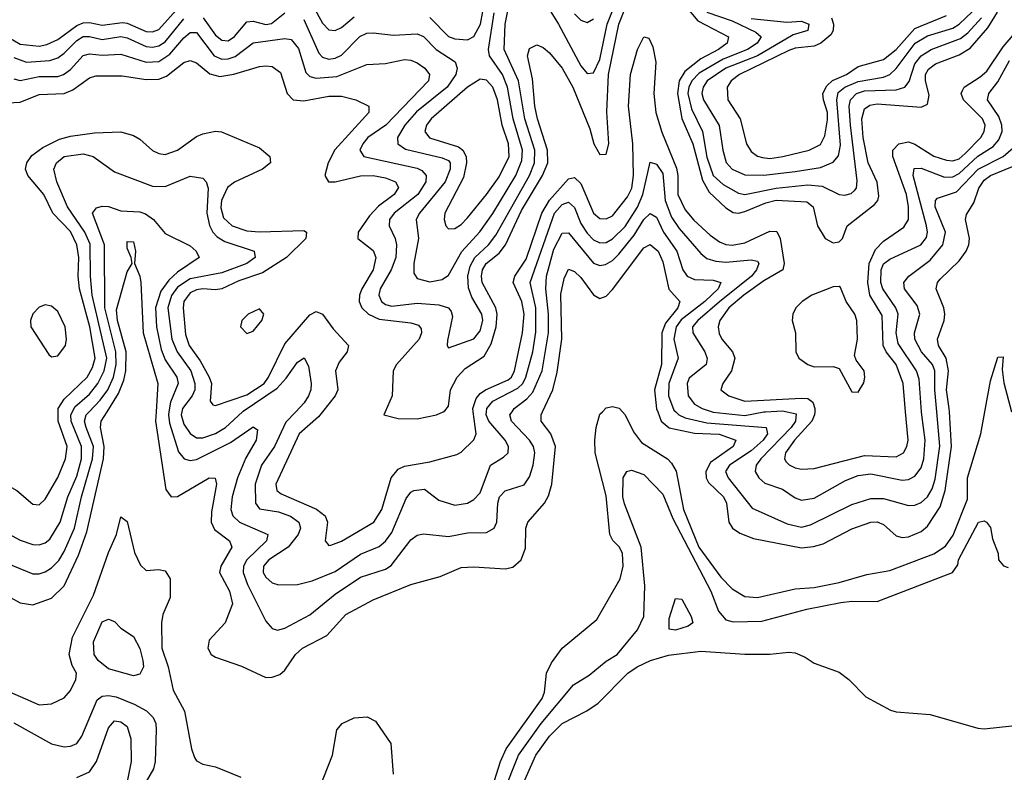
# Model space of a CAD drawing. Header units: inches. Extents: x 501365 to 657855, y 482276 to 547543.
# Tile 455 of 656: x 575229 to 578354, y 518856 to 521244. Entities that reach past the tile are written whole.
import ezdxf

# ---------------------------------------------------------------- set-up
doc = ezdxf.new("R2010")
doc.units = ezdxf.units.IN
doc.header["$MEASUREMENT"] = 0
doc.layers.add('A5571', color=7, linetype='Continuous')
doc.layers.add('A5572', color=7, linetype='Continuous')

msp = doc.modelspace()

# ---------------------------------------------------------------- linework, layer by layer
at = {"layer": 'A5571', "color": 5}
for points, elevation in [([(575121.9, 520000), (575121.4, 519998.6), (575110, 519980.7), (575076.1, 519950), (575084.9, 519930), (575123.1, 519890), (575128.3, 519870), (575125.6, 519830), (575130, 519807.8), (575147.8, 519790), (575219.4, 519750), (575270, 519706.4), (575290, 519704.2), (575310, 519722.2), (575350, 519791.6), (575374.5, 519850), (575379, 519890), (575350.4, 519970), (575350.6, 520000)], 2080), ([(575170, 519527.3), (575270, 519485.5), (575290, 519485.6), (575310, 519492.3), (575330, 519504.2), (575352.5, 519527.5), (575370, 519556), (575402.7, 519630), (575425, 519730), (575460.2, 519850), (575462.4, 519890), (575439.2, 519950), (575434.7, 519970), (575439.5, 519990), (575449.1, 520000)], 2040), ([(575192.7, 519612.7), (575230, 519592.1), (575270, 519578.7), (575290, 519577.6), (575310, 519583.6), (575324.1, 519595.9), (575357, 519650), (575381.5, 519730), (575410, 519795.7), (575425.3, 519850), (575425.3, 519890), (575392, 519970), (575390.6, 519990), (575395.8, 520000)], 2060), ([(575199.7, 519410), (575230, 519393.3), (575270, 519387.1), (575330, 519408.2), (575370, 519447.9), (575414.9, 519545.1), (575441.4, 519618.6), (575495, 519850), (575496.5, 519890), (575484.8, 519950), (575487, 519970), (575505.8, 520000)], 2020), ([(575661.6, 520000), (575659.8, 519970), (575692.9, 519752.9), (575709.6, 519729.6), (575730, 519730.7), (575830, 519790.1), (575849.3, 519789.3), (575853.6, 519770), (575837.9, 519682), (575836.8, 519650), (575846.7, 519626.7), (575894.6, 519590), (575902.1, 519570), (575866.5, 519510), (575863.3, 519490), (575894.6, 519430), (575904.2, 519390), (575880.5, 519330), (575830, 519274.5), (575825.9, 519250), (575836.8, 519230), (575850, 519220.7), (575932.3, 519192.3), (576010, 519157), (576030, 519157.2), (576054, 519166), (576070, 519180.2), (576104.1, 519230), (576126.6, 519250), (576203.7, 519290), (576263.5, 519356.5), (576350, 519403.4), (576470, 519452), (576563.3, 519476.7), (576630, 519505.1), (576670, 519508.1), (576770, 519501.5), (576793.4, 519506.6), (576819.8, 519530), (576833.5, 519566.5), (576835, 519630), (576840.9, 519650), (576894.8, 519710), (576907.4, 519732.6), (576917.6, 519770), (576928.9, 519890), (576914.2, 519930), (576884, 519970), (576883.7, 519990), (576888.3, 520000)], 2020), ([(575702.4, 520000), (575700.7, 519990), (575704, 519964), (575733.1, 519873.1), (575750.8, 519850.8), (575770, 519845.2), (575790, 519848.9), (575897.6, 519902.4), (575970, 519952.4), (575983, 519943), (575978.9, 519910), (575946.4, 519853.6), (575919.4, 519790), (575903, 519730), (575899, 519690), (575905.2, 519670), (575926, 519650), (576015.9, 519610), (576012, 519590), (575949.1, 519530), (575939.1, 519510), (575937.9, 519490), (575952, 519452), (576010, 519335.6), (576030, 519311.5), (576047.2, 519307.2), (576070, 519313.2), (576150, 519354.9), (576230, 519421.3), (576310, 519475.2), (576390, 519500.7), (576408, 519512), (576470, 519593.4), (576490, 519608), (576510, 519612.5), (576590, 519604.5), (576650, 519616), (576710, 519616.3), (576735, 519630), (576743.4, 519650), (576746.2, 519710), (576751.8, 519730), (576770, 519749.4), (576830, 519767.5), (576846.3, 519793.7), (576858.7, 519830), (576863.2, 519870), (576859.4, 519890), (576847, 519910), (576789.1, 519970), (576784, 519990), (576791.2, 520000)], 2040), ([(575743.5, 520000), (575741.5, 519990), (575750, 519961), (575770, 519931), (575790, 519917.5), (575810, 519916.7), (575850, 519930.6), (575882.2, 519950), (575936.3, 520000)], 2060), ([(576105.1, 520000), (576073.6, 519966.4), (576037.4, 519890), (575996, 519830), (575976.1, 519770), (575977, 519710), (575990, 519691.4), (576050, 519681.8), (576088.6, 519668.6), (576114.6, 519650), (576120.3, 519630), (576113, 519610), (576081.1, 519570), (576019.8, 519530), (576002.1, 519510), (576001.4, 519490), (576010, 519474.8), (576030, 519457.3), (576050, 519450.6), (576110, 519451.8), (576156.4, 519463.6), (576230, 519493), (576310, 519547.9), (576370, 519572.2), (576390, 519589.1), (576410, 519616.6), (576455.7, 519724.3), (576470, 519744.5), (576479.8, 519750), (576513.8, 519753.8), (576559.2, 519719.3), (576610, 519703.3), (576650, 519710.1), (576670, 519721.8), (576690, 519742.7), (576723.4, 519830), (576764.6, 519855.4), (576778.8, 519870), (576779.6, 519890), (576769.4, 519910), (576718, 519970), (576709.3, 519990), (576710.3, 520000)], 2060), ([(576189.8, 520000), (576176.5, 519983.5), (576115.8, 519930), (576042, 519770), (576045, 519750), (576059, 519739), (576170.5, 519690.5), (576198.3, 519670), (576205.5, 519650), (576198.3, 519590), (576210, 519575.6), (576216.5, 519576.5), (576250, 519589.2), (576352.6, 519650), (576377.5, 519690), (576408.1, 519790), (576430, 519817.8), (576450, 519827.4), (576530, 519840.6), (576615.6, 519864.4), (576630, 519871.6), (576669.6, 519910.4), (576677.8, 519930), (576668.3, 520000)], 2080), ([(576388.4, 520000), (576384, 519990), (576430, 519978.1), (576490, 519977.8), (576551.8, 519990), (576572.5, 520000)], 2120), ([(576735.1, 518830), (576754.2, 518890), (576773, 518930), (576887.3, 519090), (576894.5, 519110), (576901, 519170), (576916.5, 519203.5), (576950.7, 519250), (577059.9, 519340.1), (577134.7, 519470), (577143.9, 519510), (577142, 519550), (577132.2, 519570), (577110.8, 519590.8), (577101.3, 519610), (577090, 519733), (577055.1, 519870), (577053.6, 519910), (577058.1, 519950), (577070, 519991.8), (577078.1, 520000)], 1980), ([(577141.4, 520000), (577150, 519990.3), (577176.7, 519936.7), (577202.5, 519902.5), (577284.2, 519850), (577297, 519837), (577311.9, 519811.9), (577335.7, 519690), (577384.4, 519570), (577454.5, 519474.5), (577490, 519438), (577530, 519414), (577570, 519410.7), (577690, 519437.4), (577750, 519441.8), (577830, 519457.9), (577917, 519483), (577990, 519496), (578130, 519549.4), (578166.8, 519573.2), (578191.3, 519608.7), (578237.3, 519722.7), (578237.4, 519790), (578278.8, 519930), (578291.8, 520000)], 1980), ([(577253.5, 520000), (577264.7, 519970), (577290, 519948.4), (577370, 519931.6), (577448.3, 519928.3), (577501.9, 519910), (577493.5, 519890), (577421.3, 519838.7), (577406.7, 519810), (577407.6, 519790), (577415.1, 519775.1), (577462.8, 519730), (577471.8, 519710), (577479.4, 519650), (577490.9, 519630), (577514.3, 519614.3), (577557.4, 519597.4), (577710, 519568.2), (577748, 519572), (577779.2, 519580.8), (577870, 519627.9), (577930, 519649.1), (577950, 519650.1), (577970, 519641.8), (578010, 519606.5), (578030, 519600.6), (578050, 519603.2), (578090, 519620.2), (578110, 519636.3), (578150, 519698.1), (578165.5, 519750), (578186.4, 519890), (578179.8, 520000)], 2020), ([(577310.8, 520000), (577321.1, 519990), (577341.1, 519981.1), (577410, 519965.3), (577598.2, 519950), (577601.6, 519930), (577588.1, 519910), (577550, 519875.4), (577481.5, 519830), (577468.9, 519810), (577477.6, 519790), (577553.5, 519693.5), (577664.5, 519644.5), (577710, 519634), (577739, 519641), (577870, 519705.7), (577930, 519724.7), (577970, 519724.3), (578050, 519702.1), (578070, 519703.3), (578090, 519711.5), (578110, 519729.6), (578124.7, 519755.3), (578134, 519786), (578149.5, 519890.5), (578139.3, 520000)], 2040), ([(577426.1, 520000), (577430, 519998.8), (577530, 519988.1), (577590, 519999.7), (577595.3, 520000)], 2060), ([(577664, 520000), (577693, 519993), (577690.9, 519970), (577676.8, 519950), (577581, 519850), (577566.6, 519830), (577563.1, 519810), (577575.1, 519790), (577593.4, 519773.4), (577650, 519754.7), (577690, 519726.8), (577710, 519719.2), (577750, 519725.9), (577850, 519781.6), (577890, 519797.5), (577930, 519803.2), (578030, 519783), (578050, 519785.1), (578070, 519796), (578090, 519822), (578097.9, 519850), (578102.2, 519910), (578091.6, 519990), (578090.9, 520000)], 2060), ([(577751.9, 520000), (577751.7, 519990), (577742.7, 519970), (577687.9, 519910), (577658.7, 519870), (577656, 519850), (577661.5, 519841.5), (577671, 519831), (577690, 519821.8), (577710, 519817.5), (577750, 519820.3), (577910, 519861), (578010, 519857), (578033.8, 519870), (578044.4, 519890), (578048.1, 519910), (578040.4, 520000)], 2080), ([(576764.6, 518790), (576812.3, 518910), (576884.1, 519010), (576986.6, 519133.4), (577036, 519164), (577090, 519208.3), (577125, 519230), (577190, 519307.3), (577209.9, 519350.1), (577212.7, 519447.3), (577201, 519570), (577147.8, 519707.8), (577143.1, 519730), (577144.5, 519790), (577155.6, 519810), (577170, 519814.2), (577210, 519800.5), (577270, 519738.3), (577301.3, 519661.3), (577422, 519430), (577447, 519367), (577470, 519339.9), (577493.1, 519333.1), (577584.5, 519335.5), (577727.1, 519372.9), (577834.9, 519394.9), (577870, 519398.8), (577950, 519397.6), (578189.5, 519490), (578206.1, 519513.9), (578207.9, 519530), (578272.3, 519650), (578290, 519653.5), (578297.7, 519650), (578310, 519632.2), (578316.6, 519596.6), (578334.5, 519550), (578334.9, 519530), (578350.9, 519510.9), (578365.7, 519505.7)], 1960), ([(575151.4, 519130), (575290, 519070.1), (575330, 519072.6), (575370, 519092.2), (575390, 519115.3), (575406.3, 519150), (575408.9, 519170), (575394.8, 519194.8), (575385.9, 519230), (575396, 519284), (575462.5, 519417.5), (575510, 519552.8), (575535.7, 519610), (575550, 519666), (575570, 519651.8), (575593.2, 519553.2), (575612.5, 519512.5), (575630, 519496.1), (575670, 519499.4), (575690, 519495.2), (575706.4, 519470), (575706.2, 519410), (575683.3, 519356.7), (575678.8, 519330), (575680.2, 519250), (575699.4, 519190), (575715.9, 519115.9), (575751.7, 519050), (575773.4, 518930), (575783, 518903), (575790, 518892.2), (575810, 518881.7), (575850, 518873.1), (575930, 518840.3)], 1980), ([(576799.8, 518760.2), (576867.2, 518910), (576910, 518970.1), (576950, 519010.1), (577029.2, 519050.8), (577065.1, 519074.9), (577158.9, 519170), (577188.1, 519190), (577230.7, 519210), (577287.5, 519227.5), (577390, 519240.1), (577530, 519230.2), (577609.1, 519230.9), (577670, 519236.9), (577690, 519234.3), (577721.5, 519221.5), (577750, 519202), (577830, 519173.4), (577860.7, 519150), (577914.6, 519094.6), (577992.8, 519052.8), (578010, 519047.7), (578118.8, 519038.8), (578270, 518995.5), (578290, 518993.4), (578377.2, 519002.8)], 1940), ([(575210, 519013), (575330, 518946.1), (575370, 518936.1), (575390, 518938.1), (575410, 518947.5), (575425.7, 518970), (575474.2, 519085.8), (575490, 519097.3), (575510, 519099.6), (575535.1, 519095.1), (575592.3, 519072.3), (575631, 519051), (575652.3, 519030), (575660.4, 519010), (575662.1, 518990), (575659, 518890), (575653, 518867), (575630, 518826.2)], 1960), ([(575410, 518838.8), (575450, 518856.6), (575472.9, 518890), (575510, 518996.9), (575530, 519018.5), (575550, 519015.8), (575570, 519001.3), (575581.9, 518961.9), (575582.7, 518890), (575566.3, 518810)], 1940), ([(576166.5, 518770), (576221.3, 518910), (576235.6, 518990), (576251.9, 519010), (576290, 519028.1), (576331.3, 519031.3), (576357.4, 519017.4), (576406.9, 518946.9), (576414.2, 518850)], 1980)]:
    msp.add_lwpolyline(points, dxfattribs=dict(at, elevation=elevation))
for points, elevation in [([(577310, 519306.8), (577289.8, 519310), (577290, 519344), (577310, 519407.3), (577330, 519405.5), (577360.3, 519350), (577364.9, 519330), (577350, 519319.1)], 1940), ([(575590, 519162.1), (575510, 519184), (575477.8, 519210), (575465.4, 519230), (575463.2, 519270), (575490, 519333.1), (575510, 519342.1), (575530, 519334), (575550, 519312.7), (575590, 519287), (575610, 519248.7), (575619.7, 519210), (575621.5, 519190), (575610, 519166.6)], 1960)]:
    msp.add_lwpolyline(points, close=True, dxfattribs=dict(at, elevation=elevation))
at = {"layer": 'A5572', "color": 5}
for points, elevation in [([(575210, 521056.2), (575230, 521051.1), (575290, 521063.9), (575350, 521063.7), (575367.4, 521070), (575390, 521086.7), (575430, 521130.4), (575450, 521135.6), (575490, 521131.9), (575550, 521135.3), (575630, 521109.5), (575670, 521112.1), (575704.9, 521135.1), (575750, 521187), (575770, 521203.3), (575790, 521204.1), (575846.3, 521130), (575870, 521118.7), (575890, 521119.7), (575912.6, 521127.4), (575970, 521171.2), (576070, 521184.9), (576090, 521181.8), (576113.3, 521153.3), (576136.9, 521076.9), (576150, 521063.9), (576170, 521058.7), (576235.7, 521064.3), (576330, 521101.8), (576390, 521105.1), (576450, 521118.4), (576470, 521116.4), (576490, 521107.2), (576515, 521090), (576528.8, 521070), (576526.1, 521050), (576390.2, 520909.8), (576333.8, 520870), (576317.2, 520850), (576308.4, 520830), (576321.3, 520810), (576490, 520773.3), (576505.2, 520765.2), (576518.5, 520750), (576517.7, 520730), (576492.1, 520690), (576416.9, 520630), (576402.5, 520610), (576401.5, 520590), (576420.4, 520550), (576424.6, 520530), (576422.7, 520490), (576408, 520450), (576373.2, 520390), (576368.8, 520370), (576376.5, 520350), (576390, 520339.9), (576410, 520335.5), (576490, 520344.2), (576558.9, 520338.9), (576589.2, 520329.3), (576598.2, 520318.2), (576602.6, 520302.6), (576586.4, 520226.4), (576584.9, 520210), (576590, 520202.4), (576670, 520231.4), (576690, 520256.8), (576698.6, 520290), (576695.6, 520310), (576663.3, 520363.3), (576653.5, 520393.5), (576651.3, 520430), (576658.3, 520461.7), (576673.2, 520490), (576717, 520530), (576739.8, 520560.2), (576846.6, 520750), (576862.6, 520790), (576863.6, 520830), (576831.9, 520930), (576812.3, 521050), (576766.2, 521150), (576769.3, 521230), (576790, 521331.1)], 2140), ([(576572.5, 520000), (576577.5, 520002.5), (576590, 520017.6), (576596.2, 520070), (576616.9, 520110), (576642.6, 520137.4), (576703.1, 520176.9), (576724.8, 520215.2), (576741.4, 520270), (576744.2, 520310), (576739.5, 520330), (576696.8, 520410), (576693.9, 520430), (576697.2, 520450), (576709.4, 520470), (576750, 520502.8), (576770.5, 520529.5), (576820.9, 520639.1), (576887.9, 520750), (576904.5, 520790), (576904.2, 520830), (576872.2, 520930), (576863.9, 520970), (576856.7, 521056.7), (576840.5, 521130), (576846.7, 521153.3), (576870, 521164.7), (576890, 521156.5), (576910, 521139), (576950, 521090.1), (576984.1, 521030), (577038.1, 520898.1), (577051.1, 520850), (577070, 520817), (577090, 520817.1), (577098.7, 520850), (577092.1, 520952.1), (577097.5, 521070), (577130.5, 521230), (577169.1, 521330)], 2120), ([(576890, 521309.4), (576939.2, 521230), (577010, 521098.1), (577030, 521073.6), (577050, 521076), (577070, 521117.6), (577093.6, 521230), (577132.8, 521330)], 2140), ([(576148.8, 521310), (576190, 521232.8), (576210, 521212.5), (576230, 521209.6), (576250, 521219.9), (576290, 521253)], 2180), ([(575139.2, 521219.2), (575230, 521166.9), (575290, 521160.3), (575314.5, 521165.5), (575350, 521181.1), (575410, 521226.2), (575430, 521234.4), (575450, 521235.5), (575490, 521226.9), (575555, 521235), (575570, 521233.1), (575630, 521207), (575650, 521205.9), (575670, 521212.9), (575735.1, 521284.9)], 2180), ([(575810.5, 521250.5), (575850, 521195.2), (575870, 521179.6), (575890, 521177.7), (575910, 521190.9), (575950, 521237.3), (575970, 521240.1), (576010, 521229.5), (576027.4, 521232.6), (576070, 521265.9)], 2160), ([(576130, 521245.3), (576178, 521138), (576190, 521125.4), (576210, 521119.4), (576230, 521122.1), (576250, 521131.6), (576308.6, 521191.4), (576330, 521201.5), (576350, 521203.1), (576415.3, 521195.3), (576490, 521199.5), (576510, 521191.3), (576550.2, 521150.2), (576610.3, 521110.3), (576617.5, 521090), (576612.4, 521070), (576585.9, 521030), (576487.8, 520952.2), (576450.6, 520910), (576427.7, 520870), (576428.4, 520850), (576453.3, 520833.3), (576570, 520805.9), (576590, 520797), (576595.2, 520790), (576595.2, 520770), (576578.6, 520730), (576497.5, 520630), (576487.1, 520610), (576494.5, 520550), (576479.9, 520470), (576479.5, 520439.5), (576490, 520422.7), (576530, 520412.5), (576570, 520419.2), (576590, 520434), (576631.9, 520508.1), (576689.4, 520570.6), (576730, 520628.8), (576803.3, 520750), (576822.6, 520797.4), (576824.9, 520830), (576794.6, 520930), (576777.4, 521030), (576760.6, 521070), (576719.5, 521130), (576716.3, 521150), (576734.2, 521265.8)], 2160), ([(576530, 521251.4), (576590, 521191.1), (576610, 521183.2), (576650, 521180.1), (576670, 521190.6), (576691.4, 521230), (576698.8, 521270)], 2180), ([(576990, 521263.1), (577010, 521242.7), (577030, 521235.2), (577050, 521247.5)], 2160), ([(577353.9, 521273.9), (577380.6, 521240.6), (577477.8, 521190), (577474.4, 521170), (577446.6, 521150), (577390, 521120.3), (577340.1, 521079.9), (577322, 521050), (577316.3, 521010), (577330.5, 520930.5), (577364.7, 520850), (577395.4, 520735.4), (577417.1, 520697.1), (577470, 520647.4), (577492.6, 520632.6), (577510, 520630.6), (577530, 520635.5), (577596.8, 520663.2), (577630, 520672), (577726.6, 520666.6), (577746.6, 520650), (577760.8, 520590), (577784.6, 520550), (577810, 520535.8), (577830, 520538.8), (577839.8, 520550), (577855.4, 520590), (577941.8, 520658.2), (577951.9, 520670), (577955.5, 520684.5), (577950, 520728.9), (577921.6, 520790), (577906, 520870), (577901.6, 520930), (577910, 520961.7), (577927.1, 520972.9), (577950, 520977), (578090, 520966.5), (578110, 520976.6), (578115, 521005), (578103.6, 521050), (578103.4, 521070), (578112.8, 521087.2), (578135.4, 521104.6), (578210, 521132.6), (578245.6, 521154.4), (578301.6, 521218.4), (578331.7, 521268.3)], 2120), ([(577410, 521268.6), (577490, 521240.3), (577565.1, 521205.1), (577582.1, 521190), (577569.7, 521170), (577538.9, 521150), (577461.3, 521118.7), (577385.2, 521074.8), (577361.6, 521050), (577351.9, 521030), (577349.4, 521010), (577360.9, 520960.9), (577396.3, 520890), (577410, 520807.6), (577430, 520750.1), (577461.4, 520721.4), (577510, 520694.1), (577530, 520689.5), (577630, 520710), (577730, 520720.6), (577776.1, 520716.1), (577830, 520689.6), (577847.4, 520687.4), (577867.6, 520692.4), (577877.8, 520702.2), (577884.2, 520710), (577887.2, 520732.8), (577865.5, 520910), (577861.3, 520970), (577865.4, 520990), (577885.1, 521010), (577910, 521018.5), (578010, 521021.4), (578038.1, 521030), (578052, 521048), (578070, 521103.9), (578090, 521130.1), (578121.6, 521150), (578214.9, 521185.1), (578237.5, 521202.5), (578281.3, 521250)], 2140), ([(577550, 521248.5), (577663, 521237), (577710, 521239.4), (577733.3, 521230), (577730, 521209.9), (577683.3, 521196.7), (577570.4, 521129.6), (577470.1, 521090), (577410.4, 521050), (577397.6, 521030), (577393.4, 521010), (577399.1, 520990), (577448.8, 520908.8), (577460.4, 520830), (577471.3, 520791.3), (577490, 520769.7), (577530, 520752.2), (577590, 520751), (577690, 520762.3), (577770, 520775.5), (577810, 520792.6), (577827.3, 520812.7), (577833.9, 520846.1), (577822, 520990), (577826.8, 521013.2), (577847.2, 521030), (577890, 521048.6), (577970, 521062.4), (577990.1, 521069.9), (578011, 521089), (578070.9, 521170), (578110, 521193.2), (578190, 521217.7), (578210.8, 521230), (578251.2, 521268.8)], 2160), ([(575210, 521124.1), (575250, 521109.5), (575324.8, 521115.2), (575350, 521123.7), (575370, 521137.7), (575410, 521178.5), (575430, 521190.5), (575450, 521190.8), (575490, 521181.6), (575550, 521190.5), (575570, 521186.5), (575630, 521159.2), (575650, 521157.1), (575670, 521161.7), (575690, 521174.6), (575750, 521247.2)], 2160), ([(577805.4, 521250), (577811.5, 521230), (577810.5, 521210), (577803.5, 521196.5), (577771.3, 521170), (577750, 521160.8), (577690, 521153.7), (577670, 521147), (577513.1, 521070), (577486.7, 521050), (577474.3, 521030), (577475.7, 520990), (577515.3, 520930), (577535, 520850), (577550, 520826), (577570, 520811.6), (577586.5, 520806.5), (577610, 520804.1), (577650.4, 520809.6), (577734.2, 520830), (577770, 520848.3), (577784, 520876), (577793, 520927), (577792.9, 520950), (577779.7, 520990), (577778.1, 521010), (577790, 521034.7), (577808.9, 521051.1), (577852.6, 521070), (577890, 521096.1), (577970, 521117.7), (578010, 521149.8), (578070, 521216.4), (578170, 521257.6)], 2180), ([(578040.4, 520000), (578032.7, 520090), (578010.2, 520150), (577978.9, 520190), (577968.8, 520210), (577965.7, 520305.7), (577927.2, 520370), (577920.4, 520410), (577924.5, 520470), (577945.1, 520514.9), (577970, 520540.9), (578034.5, 520585.5), (578049.7, 520610.3), (578049.7, 520650), (578042.9, 520690), (577999.8, 520810), (577999.5, 520830), (578018.8, 520850), (578050, 520856.5), (578070, 520849.3), (578130, 520811.3), (578170, 520798.3), (578190, 520796.3), (578210, 520802.6), (578230, 520819.3), (578279, 520870), (578290.2, 520890), (578293.1, 520910), (578284.5, 520930), (578223.7, 520990), (578216.9, 521010), (578220.6, 521019.4), (578226.6, 521030), (578277.5, 521062.5), (578298.6, 521081.4), (578350, 521158.6), (578394, 521210)], 2080), ([(576668.3, 520000), (576666.9, 520010), (576677.7, 520042.3), (576690, 520058.4), (576706.7, 520070), (576778.6, 520101.4), (576789.8, 520110.2), (576799.2, 520130), (576824.6, 520250), (576829.8, 520310), (576822.1, 520350), (576794.7, 520410), (576800.4, 520430), (576835.7, 520484.3), (576885.5, 520630), (576910, 520671.5), (576970, 520739), (576990, 520743.4), (577010, 520724.9), (577050, 520630.7), (577070, 520613.2), (577090, 520612.2), (577110, 520622.3), (577157.8, 520682.2), (577171.2, 520710), (577176.5, 520750), (577174.3, 520850), (577161.2, 520970), (577167.2, 521070), (577190, 521150.2), (577210, 521190.4), (577225.7, 521185.7), (577238.2, 521158.2), (577247.5, 521110), (577241.1, 521010), (577248, 520950), (577266.9, 520886.9), (577313.4, 520773.4), (577317.9, 520750), (577317.4, 520690), (577340.6, 520640.6), (577368, 520608), (577420.6, 520560.6), (577450, 520539.2), (577470, 520531.3), (577490, 520528.5), (577530, 520535.7), (577610, 520573.3), (577631.6, 520571.6), (577642.1, 520550), (577654.7, 520470), (577650.7, 520450), (577590, 520415.3), (577526.7, 520370), (577479.6, 520330), (577450.4, 520290), (577445.1, 520270), (577448.6, 520248.6), (577457.4, 520230), (577491.5, 520190), (577498.2, 520170), (577487.9, 520130), (577460.5, 520090), (577454.2, 520070), (577479.6, 520050), (577530, 520033.1), (577710, 520043.4), (577730, 520041.5), (577746, 520030), (577752, 520010), (577751.9, 520000)], 2080), ([(575190, 520980.9), (575230, 520983), (575290, 521006.6), (575370, 521010.3), (575397.8, 521022.2), (575450, 521060.1), (575470, 521066.1), (575553.7, 521066.3), (575630, 521054.3), (575670, 521055.4), (575694.4, 521065.6), (575750, 521108.1), (575770, 521114.4), (575790, 521107.4), (575832.4, 521072.4), (575864.3, 521064.3), (575908.6, 521071.4), (575990, 521095.3), (576010, 521098.3), (576030, 521095.3), (576056.5, 521076.5), (576077.5, 521010), (576096.5, 520990), (576130, 520986.7), (576210, 521001.7), (576250, 521001.9), (576295.3, 520990), (576336.5, 520970), (576336.9, 520950), (576229.2, 520830.8), (576207.4, 520790), (576197.1, 520750), (576209.2, 520730), (576229.4, 520729.4), (576310, 520748.6), (576350, 520749.8), (576390, 520741.9), (576421.7, 520730), (576431.3, 520711.3), (576417.1, 520690), (576367.6, 520652.4), (576338.5, 520621.5), (576303.1, 520570), (576301.9, 520550), (576350, 520512.1), (576358.6, 520490), (576350.1, 520450), (576314.6, 520390), (576307.5, 520370), (576306.4, 520350), (576314.6, 520330), (576335.6, 520310), (576370, 520294), (576470, 520282.7), (576494.8, 520274.8), (576503.3, 520263.3), (576504.3, 520250), (576496.5, 520230), (576424.2, 520150), (576414.2, 520130), (576410.6, 520050), (576388.4, 520000)], 2120), ([(578090.9, 520000), (578083.9, 520103.9), (578074.7, 520130), (578016.7, 520216.7), (578011, 520250), (578016.4, 520310), (578009.9, 520330), (577967.7, 520390), (577962.2, 520410), (577962.5, 520450), (577970.5, 520469.5), (577990, 520484.4), (578088.5, 520530), (578107, 520553), (578110.2, 520570), (578106.5, 520590), (578064.8, 520750), (578067.9, 520772.1), (578090, 520773.3), (578164.1, 520744.1), (578190, 520746), (578210, 520756.1), (578270, 520810.7), (578317.9, 520842.1), (578336.8, 520863.2), (578346.7, 520890), (578346.2, 520910), (578336.8, 520936.8), (578300.6, 520990), (578304.6, 521010), (578333, 521047), (578370, 521114.6)], 2060), ([(575350.6, 520000), (575350.6, 520010), (575370, 520040.4), (575442.6, 520110), (575459.7, 520140.3), (575467.8, 520170), (575451.7, 520270), (575418.3, 520390), (575414.5, 520430), (575416.5, 520490), (575410.4, 520530), (575390, 520572.1), (575333.9, 520630), (575304.9, 520690), (575254.4, 520750), (575247.2, 520770), (575251.4, 520790), (575266.9, 520813.1), (575301.8, 520838.2), (575355.1, 520864.9), (575390, 520874.9), (575465.7, 520885.7), (575550, 520888.4), (575590, 520877.3), (575610, 520865.2), (575650, 520828.7), (575670, 520819.2), (575690, 520816.6), (575730, 520830.7), (575790, 520873.6), (575810, 520881.9), (575850, 520890.1), (575868.8, 520888.8), (575990, 520837.7), (576022.2, 520810), (576024.5, 520790), (575998.9, 520770), (575910, 520728.7), (575887.9, 520712.1), (575868.9, 520670), (575867, 520647), (575875.1, 520615.1), (575903.3, 520590), (575950, 520574.7), (575990, 520571.3), (576130, 520575.3), (576139.2, 520570), (576136.4, 520550), (576075.9, 520490), (575999, 520441), (575924.6, 520415.4), (575870, 520390), (575850, 520386.9), (575810, 520389.9), (575790, 520387.2), (575770, 520377), (575749.8, 520349.8), (575747.7, 520330), (575755, 520245), (575766.3, 520210), (575801.6, 520161.6), (575830.1, 520110), (575837.5, 520090), (575833.6, 520033.6), (575842, 520022), (575850, 520019.5), (575950, 520054), (576004.1, 520090), (576018.6, 520110), (576070, 520215.4), (576150, 520308.1), (576170, 520318.4), (576190, 520309.4), (576223.2, 520263.2), (576272.3, 520210), (576268.1, 520190), (576242.2, 520157.8), (576231.3, 520130), (576238.8, 520070), (576230.1, 520050), (576189.8, 520000)], 2080), ([(578139.3, 520000), (578132.8, 520070), (578133.7, 520130), (578126.3, 520150), (578090.9, 520190), (578069.3, 520230), (578068.3, 520250), (578085.3, 520310), (578076.9, 520336.9), (578036.7, 520390), (578034.3, 520410), (578051.1, 520430), (578118.8, 520481.3), (578158.1, 520530), (578167, 520570), (578134.6, 520650), (578135.4, 520670), (578141.7, 520678.3), (578202.3, 520697.7), (578270.4, 520769.6), (578349.9, 520810), (578382.2, 520837.8)], 2040), ([(575395.8, 520000), (575404, 520016), (575450, 520056), (575477.1, 520090), (575496.9, 520130), (575504.7, 520170), (575459, 520370), (575453, 520430), (575452.1, 520532.1), (575435.9, 520570), (575380.8, 520650), (575346.8, 520730), (575336.8, 520770), (575345.4, 520790), (575369.9, 520810), (575430, 520818.3), (575461.8, 520810), (575530, 520761.3), (575650, 520716), (575690, 520715.4), (575770, 520747.8), (575810, 520741.3), (575820.7, 520730), (575826.7, 520710), (575822.9, 520630), (575830.6, 520590.6), (575841.5, 520570), (575855.2, 520555.2), (575880.2, 520540.2), (575972.4, 520510), (575976.3, 520490), (575949.3, 520470), (575870, 520440.9), (575770, 520422.3), (575730, 520395.9), (575710, 520368.9), (575699.2, 520330), (575711.6, 520230), (575728.2, 520190), (575772.2, 520130), (575784.9, 520090), (575784, 520070), (575776.3, 520050), (575745.5, 520010), (575743.5, 520000)], 2060), ([(578179.8, 520000), (578179.2, 520010), (578170.4, 520070), (578176.9, 520130), (578169.6, 520169.6), (578145.3, 520210), (578141.4, 520230), (578162.3, 520290), (578164.7, 520310), (578161.5, 520330), (578137.8, 520390), (578142, 520410), (578150, 520420.9), (578210, 520478.9), (578233.1, 520510), (578241.2, 520530), (578243, 520550), (578230.4, 520610), (578233.6, 520626.4), (578256.6, 520663.4), (578272.5, 520710), (578290, 520735.1), (578310, 520750), (578450, 520806.8)], 2020), ([(576710.3, 520000), (576711.2, 520010), (576730, 520033.1), (576810, 520074.6), (576825.1, 520090), (576835.2, 520110), (576857, 520190), (576867, 520253), (576866.9, 520330), (576849.2, 520410), (576925.6, 520630), (576950, 520657.8), (576970, 520665.3), (576990, 520648.4), (577010, 520597.7), (577030, 520566.8), (577050, 520546.1), (577070, 520536.1), (577090, 520537.2), (577110, 520548.7), (577150, 520587.6), (577190, 520649.3), (577206.6, 520690), (577230, 520792.2), (577250, 520785.9), (577270, 520755.8), (577277.5, 520670), (577297.5, 520617.5), (577321.8, 520581.8), (577390, 520502.3), (577410, 520486.6), (577438, 520478), (577470, 520475.1), (577550, 520482.6), (577570, 520478.2), (577574.9, 520470), (577567.1, 520450), (577551.7, 520430), (577450, 520349.3), (577381, 520290), (577364.4, 520270), (577364.7, 520250), (577403.5, 520190), (577410.5, 520169.5), (577407.9, 520150), (577353.8, 520106.2), (577346.9, 520090), (577350.8, 520050), (577370, 520024.3), (577394.6, 520010), (577426.1, 520000)], 2060), ([(575449.1, 520000), (575483.7, 520036.3), (575508.5, 520070), (575526.4, 520110), (575535, 520150), (575533.3, 520190), (575498.7, 520330), (575497.6, 520530), (575460.1, 520630), (575472.9, 520647.1), (575490, 520652.3), (575510.9, 520650.9), (575550, 520637.8), (575610, 520634.4), (575628.2, 520628.2), (575653.4, 520610), (575690, 520565.8), (575770, 520526.9), (575789, 520510), (575798.6, 520490), (575730, 520443.2), (575702.1, 520417.9), (575677, 520383), (575660, 520330), (575663.2, 520270), (575677.6, 520197.6), (575690, 520164.9), (575727, 520110), (575731.2, 520090), (575707.3, 520030), (575702.4, 520000)], 2040), ([(576791.2, 520000), (576798.3, 520010), (576838.6, 520041.4), (576857.8, 520062.2), (576886.7, 520130), (576907.5, 520250), (576906.7, 520310), (576898.1, 520390), (576900.6, 520430), (576924.1, 520515.9), (576950, 520567.1), (576970, 520567.5), (577050, 520471.7), (577070, 520463.8), (577087.7, 520467.7), (577110, 520480.1), (577130, 520499.9), (577179.1, 520560.9), (577210, 520610.5), (577230, 520629.2), (577250, 520617.5), (577272.2, 520570), (577314.5, 520510), (577333.9, 520450), (577347.2, 520430), (577370, 520419.2), (577430, 520417.4), (577454.3, 520410), (577445, 520390), (577403.6, 520350), (577328.3, 520291.8), (577312.3, 520270), (577305.2, 520230), (577318.2, 520170), (577289.2, 520090), (577287.5, 520050), (577305.3, 520005.3), (577310.8, 520000)], 2040), ([(575505.8, 520000), (575542, 520058), (575559.5, 520100.5), (575565.9, 520130), (575566.4, 520190), (575539.2, 520290), (575536.1, 520323.9), (575570, 520443.8), (575585.1, 520470), (575582.6, 520490), (575570, 520519.3), (575570, 520540.7), (575590, 520538.9), (575595.9, 520510), (575593.2, 520470), (575610, 520430.6), (575612.7, 520410), (575620.4, 520250), (575666.7, 520090), (575661.6, 520000)], 2020), ([(576888.3, 520000), (576920.5, 520070), (576934.5, 520125.5), (576949.7, 520230), (576946.5, 520373.5), (576956.6, 520423.4), (576970, 520452), (576990, 520445.6), (577010, 520425.7), (577050, 520371.3), (577070, 520359.3), (577090, 520366.9), (577110, 520388.4), (577210, 520520.4), (577230, 520531.2), (577255.5, 520510), (577270, 520475.8), (577289, 520389), (577323.9, 520350), (577317.1, 520330), (577278.5, 520281.5), (577266.2, 520250), (577266.1, 520150), (577243.7, 520070), (577250, 520009.4), (577253.5, 520000)], 2020), ([(575936.3, 520000), (575938.2, 520001.8), (576045.4, 520074.6), (576073.9, 520106.1), (576110, 520157.8), (576131, 520171), (576144.9, 520144.9), (576153.3, 520090), (576153, 520070), (576145, 520050), (576131.7, 520028.3), (576105.1, 520000)], 2060), ([(578291.8, 520000), (578310, 520098), (578332.7, 520172.7), (578350, 520174), (578346.4, 520133.6), (578352.1, 520092.1), (578376.8, 520000)], 1980), ([(577078.1, 520000), (577090, 520012), (577110, 520016.3), (577131.4, 520011.4), (577141.4, 520000)], 1980), ([(577595.3, 520000), (577650, 520003.4), (577664, 520000)], 2060)]:
    msp.add_lwpolyline(points, dxfattribs=dict(at, elevation=elevation))
for points, elevation in [([(576690, 521055.7), (576650, 521030.3), (576534.6, 520930), (576519.6, 520910), (576514, 520890), (576529.8, 520869.8), (576620.9, 520840.9), (576635.3, 520830), (576645.3, 520810), (576647.2, 520790), (576636.7, 520743.3), (576578.4, 520630), (576576.3, 520610), (576581.5, 520590), (576590, 520580.7), (576610, 520582), (576630, 520594.1), (576650, 520615.1), (576710, 520689.1), (576750, 520746.1), (576782.1, 520810), (576780.1, 520850), (576759.6, 520910), (576745.1, 520990), (576730, 521030.4), (576710, 521052)], 2180), ([(577830, 520397.8), (577810, 520396.9), (577742.3, 520370), (577712.3, 520350), (577692.5, 520330), (577683, 520310), (577680.1, 520290), (577690.8, 520250), (577692.5, 520190), (577701.6, 520170), (577730.2, 520150), (577750, 520143), (577810, 520143.7), (577830, 520137.7), (577870, 520063.6), (577890, 520062.6), (577907.9, 520092.1), (577911.1, 520110), (577909.4, 520130), (577883.2, 520163.2), (577878, 520178), (577888.1, 520230), (577885.4, 520290), (577879, 520310), (577852.3, 520350), (577834.1, 520394.1)], 2120), ([(575310, 520339), (575290, 520332.2), (575270, 520310.6), (575262.9, 520290), (575264.2, 520270), (575321.6, 520181.6), (575330, 520174.2), (575350, 520177.7), (575373.8, 520210), (575376.7, 520230), (575373.1, 520270), (575350, 520317.9), (575330, 520334.9)], 2120), ([(575990, 520326.8), (575953.4, 520310), (575934.1, 520290), (575929.2, 520270), (575950, 520247.9), (575970, 520255.3), (575997.3, 520290), (576004, 520310)], 2120)]:
    msp.add_lwpolyline(points, close=True, dxfattribs=dict(at, elevation=elevation))

doc.saveas('drawing.dxf')
